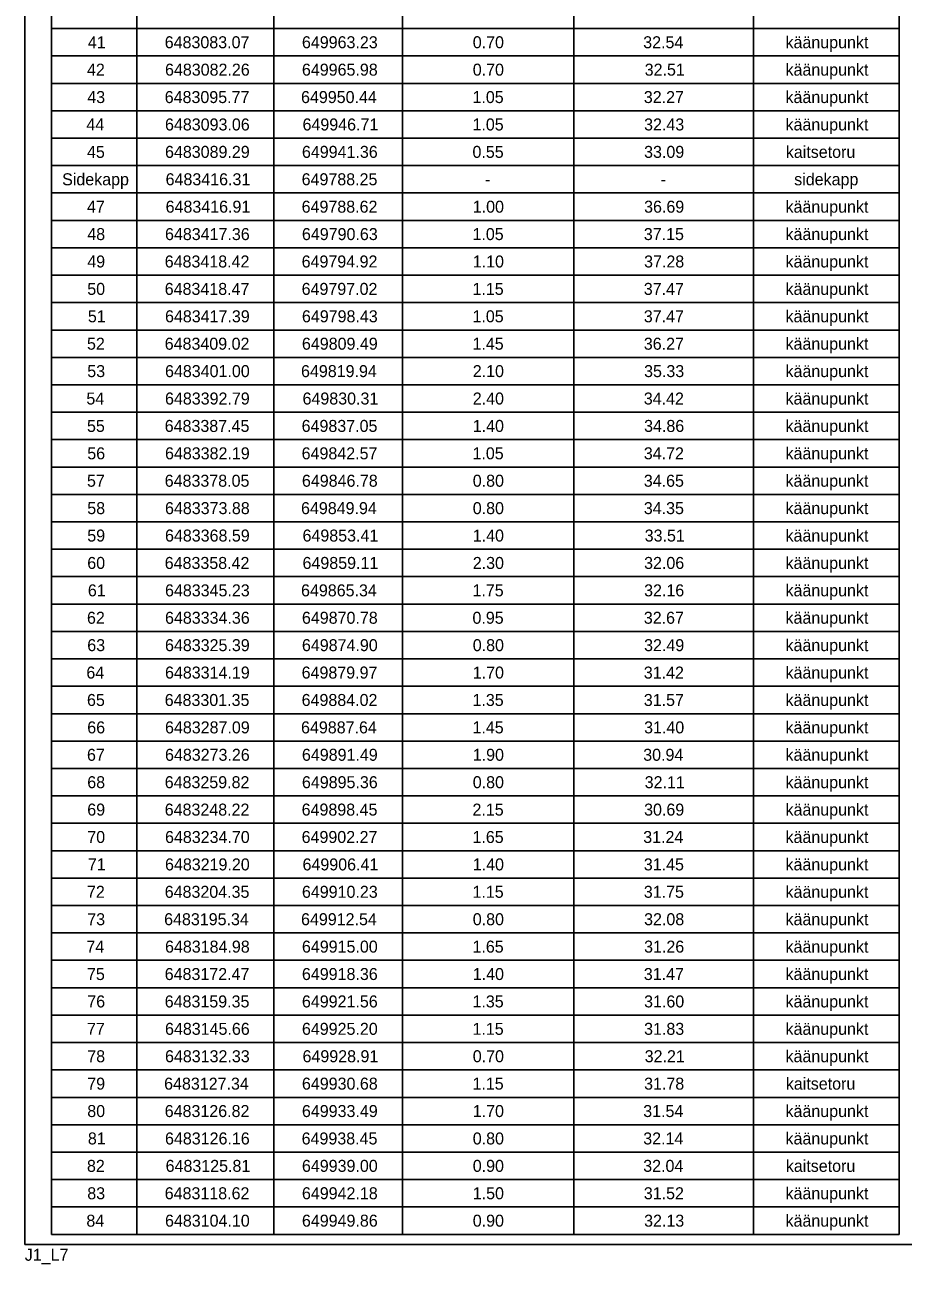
# Model space of a CAD drawing. Extents: x 647603 to 650850, y 6482647 to 6486043.
# Drawn here: x 648363 to 648414.3, y 6483310.3 to 6483382.6 of the extents above; entities that cross this region are included whole.
import ezdxf

# ---------------------------------------------------------------- set-up
doc = ezdxf.new("R2010")
doc.units = 0
doc.layers.add('KOORDPUNKT', color=7, linetype='Continuous')
doc.layers.add('VORMISTUS', color=7, linetype='Continuous')

msp = doc.modelspace()

# ---------------------------------------------------------------- linework, layer by layer
at = {"layer": 'KOORDPUNKT'}
for p, q in [((648364.549, 6483451.418), (648364.549, 6483312.018)), ((648369.549, 6483451.418), (648369.549, 6483312.018)), ((648385.049, 6483451.418), (648385.049, 6483312.018)), ((648395.049, 6483451.418), (648395.049, 6483312.018)), ((648405.549, 6483451.418), (648405.549, 6483312.018)), ((648414.049, 6483451.418), (648414.049, 6483312.018)), ((648377.549, 6483448.168), (648377.549, 6483312.018)), ((648364.549, 6483382.418), (648414.049, 6483382.418)), ((648364.549, 6483380.818), (648414.049, 6483380.818)), ((648364.549, 6483379.218), (648414.049, 6483379.218)), ((648364.549, 6483377.618), (648414.049, 6483377.618)), ((648364.549, 6483376.018), (648414.049, 6483376.018)), ((648364.549, 6483374.418), (648414.049, 6483374.418)), ((648364.549, 6483372.818), (648414.049, 6483372.818)), ((648364.549, 6483371.218), (648414.049, 6483371.218)), ((648364.549, 6483369.618), (648414.049, 6483369.618)), ((648364.549, 6483368.018), (648414.049, 6483368.018)), ((648364.549, 6483366.418), (648414.049, 6483366.418)), ((648364.549, 6483364.818), (648414.049, 6483364.818)), ((648364.549, 6483363.218), (648414.049, 6483363.218)), ((648364.549, 6483361.618), (648414.049, 6483361.618)), ((648364.549, 6483360.018), (648414.049, 6483360.018)), ((648364.549, 6483358.418), (648414.049, 6483358.418)), ((648364.549, 6483356.818), (648414.049, 6483356.818)), ((648364.549, 6483355.218), (648414.049, 6483355.218)), ((648364.549, 6483353.618), (648414.049, 6483353.618)), ((648364.549, 6483352.018), (648414.049, 6483352.018)), ((648364.549, 6483350.418), (648414.049, 6483350.418)), ((648364.549, 6483348.818), (648414.049, 6483348.818)), ((648364.549, 6483347.218), (648414.049, 6483347.218)), ((648364.549, 6483345.618), (648414.049, 6483345.618)), ((648364.549, 6483344.018), (648414.049, 6483344.018)), ((648364.549, 6483342.418), (648414.049, 6483342.418)), ((648364.549, 6483340.818), (648414.049, 6483340.818)), ((648364.549, 6483339.218), (648414.049, 6483339.218)), ((648364.549, 6483337.618), (648414.049, 6483337.618)), ((648364.549, 6483336.018), (648414.049, 6483336.018)), ((648364.549, 6483334.418), (648414.049, 6483334.418)), ((648364.549, 6483332.818), (648414.049, 6483332.818)), ((648364.549, 6483331.218), (648414.049, 6483331.218)), ((648364.549, 6483329.618), (648414.049, 6483329.618)), ((648364.549, 6483328.018), (648414.049, 6483328.018)), ((648364.549, 6483326.418), (648414.049, 6483326.418)), ((648364.549, 6483324.818), (648414.049, 6483324.818)), ((648364.549, 6483323.218), (648414.049, 6483323.218)), ((648364.549, 6483321.618), (648414.049, 6483321.618)), ((648364.549, 6483320.018), (648414.049, 6483320.018)), ((648364.549, 6483318.418), (648414.049, 6483318.418)), ((648364.549, 6483316.818), (648414.049, 6483316.818)), ((648364.549, 6483315.218), (648414.049, 6483315.218)), ((648364.549, 6483313.618), (648414.049, 6483313.618)), ((648364.549, 6483312.018), (648414.049, 6483312.018))]:
    msp.add_line(p, q, dxfattribs=at)
at = {"layer": 'VORMISTUS'}
msp.add_lwpolyline([(648362.997, 6483311.428), (648362.997, 6483454.928), (648647.497, 6483454.928), (648647.497, 6483311.428)], close=True, dxfattribs=at)

# ---------------------------------------------------------------- texts
at = {"layer": 'KOORDPUNKT'}
for s, p in [('41', (648366.681, 6483381.268)), ('6483083.07', (648371.169, 6483381.268)), ('649963.23', (648379.181, 6483381.268)), ('0.70', (648389.156, 6483381.268)), ('32.54', (648399.109, 6483381.268)), ('käänupunkt', (648407.419, 6483381.268)), ('42', (648366.629, 6483379.668)), ('6483082.26', (648371.186, 6483379.668)), ('649965.98', (648379.181, 6483379.668)), ('0.70', (648389.156, 6483379.668)), ('32.51', (648399.196, 6483379.668)), ('käänupunkt', (648407.419, 6483379.668)), ('43', (648366.646, 6483378.068)), ('6483095.77', (648371.169, 6483378.068)), ('649950.44', (648379.129, 6483378.068)), ('1.05', (648389.139, 6483378.068)), ('32.27', (648399.144, 6483378.068)), ('käänupunkt', (648407.419, 6483378.068)), ('44', (648366.594, 6483376.468)), ('6483093.06', (648371.186, 6483376.468)), ('649946.71', (648379.216, 6483376.468)), ('1.05', (648389.139, 6483376.468)), ('32.43', (648399.161, 6483376.468)), ('käänupunkt', (648407.419, 6483376.468)), ('45', (648366.629, 6483374.868)), ('6483089.29', (648371.186, 6483374.868)), ('649941.36', (648379.181, 6483374.868)), ('0.55', (648389.139, 6483374.868)), ('33.09', (648399.161, 6483374.868)), ('kaitsetoru', (648407.436, 6483374.868)), ('Sidekapp', (648365.176, 6483373.268)), ('6483416.31', (648371.221, 6483373.268)), ('649788.25', (648379.164, 6483373.268)), ('-', (648389.874, 6483373.268)), ('-', (648400.124, 6483373.268)), ('sidekapp', (648407.926, 6483373.268)), ('47', (648366.629, 6483371.668)), ('6483416.91', (648371.221, 6483371.668)), ('649788.62', (648379.164, 6483371.668)), ('1.00', (648389.156, 6483371.668)), ('36.69', (648399.161, 6483371.668)), ('käänupunkt', (648407.419, 6483371.668)), ('48', (648366.646, 6483370.068)), ('6483417.36', (648371.186, 6483370.068)), ('649790.63', (648379.181, 6483370.068)), ('1.05', (648389.139, 6483370.068)), ('37.15', (648399.144, 6483370.068)), ('käänupunkt', (648407.419, 6483370.068)), ('49', (648366.646, 6483368.468)), ('6483418.42', (648371.169, 6483368.468)), ('649794.92', (648379.164, 6483368.468)), ('1.10', (648389.156, 6483368.468)), ('37.28', (648399.161, 6483368.468)), ('käänupunkt', (648407.419, 6483368.468)), ('käänupunkt', (648407.419, 6483366.868)), ('50', (648366.646, 6483366.868)), ('6483418.47', (648371.169, 6483366.868)), ('649797.02', (648379.164, 6483366.868)), ('1.15', (648389.139, 6483366.868)), ('37.47', (648399.144, 6483366.868)), ('51', (648366.681, 6483365.268)), ('6483417.39', (648371.186, 6483365.268)), ('649798.43', (648379.181, 6483365.268)), ('1.05', (648389.139, 6483365.268)), ('37.47', (648399.144, 6483365.268)), ('käänupunkt', (648407.419, 6483365.268)), ('52', (648366.629, 6483363.668)), ('6483409.02', (648371.169, 6483363.668)), ('649809.49', (648379.181, 6483363.668)), ('1.45', (648389.139, 6483363.668)), ('36.27', (648399.144, 6483363.668)), ('käänupunkt', (648407.419, 6483363.668)), ('53', (648366.646, 6483362.068)), ('6483401.00', (648371.186, 6483362.068)), ('649819.94', (648379.129, 6483362.068)), ('2.10', (648389.156, 6483362.068)), ('35.33', (648399.161, 6483362.068)), ('käänupunkt', (648407.419, 6483362.068)), ('54', (648366.594, 6483360.468)), ('6483392.79', (648371.186, 6483360.468)), ('649830.31', (648379.216, 6483360.468)), ('2.40', (648389.156, 6483360.468)), ('34.42', (648399.144, 6483360.468)), ('käänupunkt', (648407.419, 6483360.468)), ('55', (648366.629, 6483358.868)), ('6483387.45', (648371.169, 6483358.868)), ('649837.05', (648379.164, 6483358.868)), ('1.40', (648389.156, 6483358.868)), ('34.86', (648399.161, 6483358.868)), ('käänupunkt', (648407.419, 6483358.868)), ('56', (648366.646, 6483357.268)), ('6483382.19', (648371.186, 6483357.268)), ('649842.57', (648379.164, 6483357.268)), ('1.05', (648389.139, 6483357.268)), ('34.72', (648399.144, 6483357.268)), ('käänupunkt', (648407.419, 6483357.268)), ('57', (648366.629, 6483355.668)), ('6483378.05', (648371.169, 6483355.668)), ('649846.78', (648379.181, 6483355.668)), ('0.80', (648389.156, 6483355.668)), ('34.65', (648399.144, 6483355.668)), ('käänupunkt', (648407.419, 6483355.668)), ('58', (648366.646, 6483354.068)), ('6483373.88', (648371.186, 6483354.068)), ('649849.94', (648379.129, 6483354.068)), ('0.80', (648389.156, 6483354.068)), ('34.35', (648399.144, 6483354.068)), ('käänupunkt', (648407.419, 6483354.068)), ('59', (648366.646, 6483352.468)), ('6483368.59', (648371.186, 6483352.468)), ('649853.41', (648379.216, 6483352.468)), ('1.40', (648389.156, 6483352.468)), ('33.51', (648399.196, 6483352.468)), ('käänupunkt', (648407.419, 6483352.468)), ('60', (648366.646, 6483350.868)), ('6483358.42', (648371.169, 6483350.868)), ('649859.11', (648379.216, 6483350.868)), ('2.30', (648389.156, 6483350.868)), ('32.06', (648399.161, 6483350.868)), ('käänupunkt', (648407.419, 6483350.868)), ('61', (648366.681, 6483349.268)), ('6483345.23', (648371.186, 6483349.268)), ('649865.34', (648379.129, 6483349.268)), ('1.75', (648389.139, 6483349.268)), ('32.16', (648399.161, 6483349.268)), ('käänupunkt', (648407.419, 6483349.268)), ('62', (648366.629, 6483347.668)), ('6483334.36', (648371.186, 6483347.668)), ('649870.78', (648379.181, 6483347.668)), ('0.95', (648389.139, 6483347.668)), ('32.67', (648399.144, 6483347.668)), ('käänupunkt', (648407.419, 6483347.668)), ('63', (648366.646, 6483346.068)), ('6483325.39', (648371.186, 6483346.068)), ('649874.90', (648379.181, 6483346.068)), ('0.80', (648389.156, 6483346.068)), ('32.49', (648399.161, 6483346.068)), ('käänupunkt', (648407.419, 6483346.068)), ('64', (648366.594, 6483344.468)), ('6483314.19', (648371.186, 6483344.468)), ('649879.97', (648379.164, 6483344.468)), ('1.70', (648389.156, 6483344.468)), ('31.42', (648399.144, 6483344.468)), ('käänupunkt', (648407.419, 6483344.468)), ('65', (648366.629, 6483342.868)), ('6483301.35', (648371.169, 6483342.868)), ('649884.02', (648379.164, 6483342.868)), ('1.35', (648389.139, 6483342.868)), ('31.57', (648399.144, 6483342.868)), ('käänupunkt', (648407.419, 6483342.868)), ('66', (648366.646, 6483341.268)), ('6483287.09', (648371.186, 6483341.268)), ('649887.64', (648379.129, 6483341.268)), ('1.45', (648389.139, 6483341.268)), ('31.40', (648399.161, 6483341.268)), ('käänupunkt', (648407.419, 6483341.268)), ('67', (648366.629, 6483339.668)), ('6483273.26', (648371.186, 6483339.668)), ('649891.49', (648379.181, 6483339.668)), ('1.90', (648389.156, 6483339.668)), ('30.94', (648399.109, 6483339.668)), ('käänupunkt', (648407.419, 6483339.668)), ('68', (648366.646, 6483338.068)), ('6483259.82', (648371.169, 6483338.068)), ('649895.36', (648379.181, 6483338.068)), ('0.80', (648389.156, 6483338.068)), ('32.11', (648399.196, 6483338.068)), ('käänupunkt', (648407.419, 6483338.068)), ('käänupunkt', (648407.419, 6483336.468)), ('69', (648366.646, 6483336.468)), ('6483248.22', (648371.169, 6483336.468)), ('649898.45', (648379.164, 6483336.468)), ('2.15', (648389.139, 6483336.468)), ('30.69', (648399.161, 6483336.468)), ('70', (648366.646, 6483334.868)), ('6483234.70', (648371.186, 6483334.868)), ('649902.27', (648379.164, 6483334.868)), ('1.65', (648389.139, 6483334.868)), ('31.24', (648399.109, 6483334.868)), ('käänupunkt', (648407.419, 6483334.868)), ('71', (648366.681, 6483333.268)), ('6483219.20', (648371.186, 6483333.268)), ('649906.41', (648379.216, 6483333.268)), ('1.40', (648389.156, 6483333.268)), ('31.45', (648399.144, 6483333.268)), ('käänupunkt', (648407.419, 6483333.268)), ('72', (648366.629, 6483331.668)), ('6483204.35', (648371.169, 6483331.668)), ('649910.23', (648379.181, 6483331.668)), ('1.15', (648389.139, 6483331.668)), ('31.75', (648399.144, 6483331.668)), ('käänupunkt', (648407.419, 6483331.668)), ('73', (648366.646, 6483330.068)), ('6483195.34', (648371.134, 6483330.068)), ('649912.54', (648379.129, 6483330.068)), ('0.80', (648389.156, 6483330.068)), ('32.08', (648399.161, 6483330.068)), ('käänupunkt', (648407.419, 6483330.068)), ('74', (648366.594, 6483328.468)), ('6483184.98', (648371.186, 6483328.468)), ('649915.00', (648379.181, 6483328.468)), ('1.65', (648389.139, 6483328.468)), ('31.26', (648399.161, 6483328.468)), ('käänupunkt', (648407.419, 6483328.468)), ('75', (648366.629, 6483326.868)), ('6483172.47', (648371.169, 6483326.868)), ('649918.36', (648379.181, 6483326.868)), ('1.40', (648389.156, 6483326.868)), ('31.47', (648399.144, 6483326.868)), ('käänupunkt', (648407.419, 6483326.868)), ('76', (648366.646, 6483325.268)), ('6483159.35', (648371.169, 6483325.268)), ('649921.56', (648379.181, 6483325.268)), ('1.35', (648389.139, 6483325.268)), ('31.60', (648399.161, 6483325.268)), ('käänupunkt', (648407.419, 6483325.268)), ('77', (648366.629, 6483323.668)), ('6483145.66', (648371.186, 6483323.668)), ('649925.20', (648379.181, 6483323.668)), ('1.15', (648389.139, 6483323.668)), ('31.83', (648399.161, 6483323.668)), ('käänupunkt', (648407.419, 6483323.668)), ('78', (648366.646, 6483322.068)), ('6483132.33', (648371.186, 6483322.068)), ('649928.91', (648379.216, 6483322.068)), ('0.70', (648389.156, 6483322.068)), ('32.21', (648399.196, 6483322.068)), ('käänupunkt', (648407.419, 6483322.068)), ('79', (648366.646, 6483320.468)), ('6483127.34', (648371.134, 6483320.468)), ('649930.68', (648379.181, 6483320.468)), ('1.15', (648389.139, 6483320.468)), ('31.78', (648399.161, 6483320.468)), ('kaitsetoru', (648407.436, 6483320.468)), ('80', (648366.646, 6483318.868)), ('6483126.82', (648371.169, 6483318.868)), ('649933.49', (648379.181, 6483318.868)), ('1.70', (648389.156, 6483318.868)), ('31.54', (648399.109, 6483318.868)), ('käänupunkt', (648407.419, 6483318.868)), ('81', (648366.681, 6483317.268)), ('6483126.16', (648371.186, 6483317.268)), ('649938.45', (648379.164, 6483317.268)), ('0.80', (648389.156, 6483317.268)), ('32.14', (648399.109, 6483317.268)), ('käänupunkt', (648407.419, 6483317.268)), ('82', (648366.629, 6483315.668)), ('6483125.81', (648371.221, 6483315.668)), ('649939.00', (648379.181, 6483315.668)), ('0.90', (648389.156, 6483315.668)), ('32.04', (648399.109, 6483315.668)), ('kaitsetoru', (648407.436, 6483315.668)), ('83', (648366.646, 6483314.068)), ('6483118.62', (648371.169, 6483314.068)), ('649942.18', (648379.181, 6483314.068)), ('1.50', (648389.156, 6483314.068)), ('31.52', (648399.144, 6483314.068)), ('käänupunkt', (648407.419, 6483314.068)), ('84', (648366.594, 6483312.468)), ('6483104.10', (648371.186, 6483312.468)), ('649949.86', (648379.181, 6483312.468)), ('0.90', (648389.156, 6483312.468)), ('32.13', (648399.161, 6483312.468)), ('käänupunkt', (648407.419, 6483312.468))]:
    msp.add_text(s, height=0.7, dxfattribs=at).set_placement(p)
at = {"layer": 'VORMISTUS'}
msp.add_text('J1_L7', height=0.7, dxfattribs=at).set_placement((648362.997, 6483310.478))

doc.saveas('drawing.dxf')
